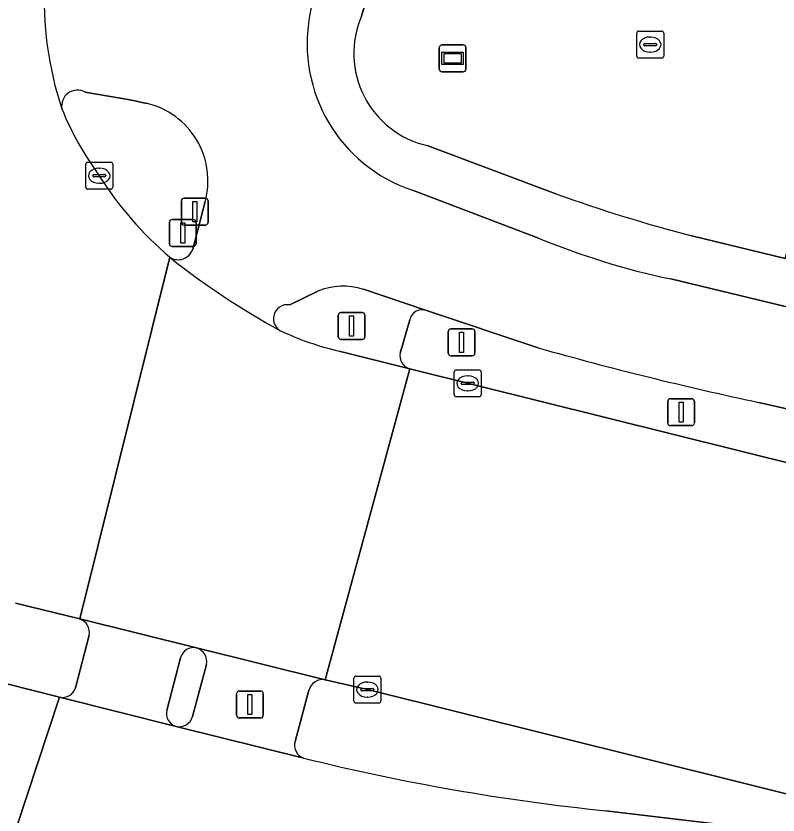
# Model space of a CAD drawing. Extents: x 159817 to 160765, y 380688 to 381638.
# Drawn here: x 160453 to 160481.31, y 380889.11 to 380918.8 of the extents above; entities that cross this region are included whole.
import ezdxf

# ---------------------------------------------------------------- set-up
doc = ezdxf.new("R2010")
doc.units = 0
for name, color, linetype in [('IMGEO_Berm_groen', 7, 'Continuous'), ('IMGEO_Drukknoppaal', 7, 'Continuous'), ('IMGEO_Fietspad_gesloten', 7, 'Continuous'), ('IMGEO_Fietspad_open', 7, 'Continuous'), ('IMGEO_Grasland_overig', 7, 'Continuous'), ('IMGEO_Kolk', 7, 'Continuous'), ('IMGEO_Lichtmast', 7, 'Continuous'), ('IMGEO_Reclamebord', 7, 'Continuous'), ('IMGEO_Rijbaan_lokaal_gesloten', 7, 'Continuous'), ('IMGEO_Rijbaan_regionaal_gesloten', 7, 'Continuous'), ('IMGEO_Rioolput', 7, 'Continuous'), ('IMGEO_Verkeersbordpaal', 7, 'Continuous'), ('IMGEO_Verkeerseiland_gesloten', 7, 'Continuous'), ('IMGEO_Verkeerseiland_open', 7, 'Continuous'), ('IMGEO_Verkeersregelinstallatiepaal', 7, 'Continuous'), ('IMGEO_Voetpad_open', 7, 'Continuous')]:
    doc.layers.add(name, color=color, linetype=linetype)

msp = doc.modelspace()

# ---------------------------------------------------------------- linework, layer by layer
at = {"layer": 'IMGEO_Berm_groen'}
for points in [[(160472.402, 380906.47), (160468.212, 380907.865)], [(160467.632, 380907.515), (160467.276, 380906.278)], [(160467.63, 380905.686), (160489.586, 380900.228), (160491.667, 380899.712), (160492.052, 380901.84), (160486.675, 380903.051), (160480.593, 380904.443)]]:
    msp.add_lwpolyline(points, dxfattribs=at)
for centre, radius, start, end in [((160468.085, 380907.419), 0.463, 74.1456, 168.072), ((160506.833, 381028.042), 126.354, 254.18695, 258.01394), ((160467.783, 380906.18), 0.517, 169.025, 252.7316)]:
    msp.add_arc(centre, radius, start, end, dxfattribs=at)
at = {"layer": 'IMGEO_Drukknoppaal'}
for p, q in [((160459.148, 380911.131), (160459.148, 380911.931)), ((160459.148, 380911.931), (160459.148, 380911.131)), ((160459.248, 380912.031), (160460.038, 380912.031)), ((160460.038, 380912.031), (160459.248, 380912.031)), ((160460.138, 380911.931), (160460.138, 380911.131)), ((160460.138, 380911.131), (160460.138, 380911.931)), ((160460.038, 380911.031), (160459.248, 380911.031)), ((160459.248, 380911.031), (160460.038, 380911.031))]:
    msp.add_line(p, q, dxfattribs=at)
msp.add_lwpolyline([(160459.568, 380911.906), (160459.718, 380911.906), (160459.718, 380911.156), (160459.568, 380911.156), (160459.568, 380911.906)], dxfattribs=at)
for centre, start, end in [((160459.248, 380911.931), 90, 180), ((160459.248, 380911.931), 90, 180), ((160460.038, 380911.931), 0, 90), ((160460.038, 380911.931), 360, 90), ((160459.248, 380911.131), 180, 270), ((160459.248, 380911.131), 180, 270), ((160460.038, 380911.131), 270, 0), ((160460.038, 380911.131), 270, 0)]:
    msp.add_arc(centre, 0.1, start, end, dxfattribs=at)
at = {"layer": 'IMGEO_Fietspad_gesloten'}
for points in [[(160455.574, 380915.967), (160457.309, 380915.669), (160457.854, 380915.555)], [(160472.411, 380910.547), (160467.729, 380912.324)], [(160460.031, 380911.905), (160459.568, 380910.14)], [(160536.248, 380891.18), (160536.375, 380891.457), (160544.557, 380888.869), (160544.527, 380888.723), (160552.941, 380885.966), (160561.203, 380883.508), (160561.818, 380886.616), (160554.106, 380889.112), (160545.645, 380892.233), (160537.445, 380895.002), (160531.026, 380896.883), (160519.907, 380899.598), (160513.32, 380900.979), (160500, 380903.659), (160498.8, 380903.9), (160492.748, 380905.309), (160477.319, 380909.032)], [(160463.169, 380908.065), (160464.211, 380908.57)], [(160465.905, 380908.644), (160468.212, 380907.865), (160472.402, 380906.47)], [(160480.593, 380904.443), (160486.675, 380903.051), (160492.052, 380901.84), (160495.835, 380900.988), (160500, 380900.104), (160510.889, 380897.864), (160517.859, 380896.483), (160524.664, 380894.858), (160529.491, 380893.685)]]:
    msp.add_lwpolyline(points, dxfattribs=at)
for centre, radius, start, end in [((160466.881, 380919.391), 12.827, 176.798, 198.3614), ((160469.561, 380917.768), 5.744, 169.6368, 251.3994), ((160455.284, 380915.457), 0.587, 60.3996, 190.4755), ((160457.173, 380912.675), 2.96, 344.9229, 76.704), ((160482.972, 380936.052), 27.605, 247.5073, 258.1839), ((160459.025, 380910.312), 0.569, 237.2229, 342.4511), ((160476.904, 380932.765), 29.269, 231.5818, 241.2063), ((160465.156, 380906.37), 2.394, 71.7594, 113.2432), ((160463.078, 380907.572), 0.502, 79.5205, 169.8698), ((160463.07, 380907.541), 0.501, 166.2301, 238.2761), ((160506.833, 381028.042), 126.354, 254.18695, 258.01394)]:
    msp.add_arc(centre, radius, start, end, dxfattribs=at)
at = {"layer": 'IMGEO_Fietspad_open'}
for points in [[(160459.706, 380895.321), (160455.37, 380896.394)], [(160455.722, 380895.793), (160455.213, 380893.838)], [(160458.604, 380892.993), (160459.119, 380894.954)], [(160454.623, 380893.489), (160458.952, 380892.405)]]:
    msp.add_lwpolyline(points, dxfattribs=at)
for centre, radius, start, end in [((160455.196, 380895.888), 0.535, 349.7387, 70.9755), ((160459.601, 380894.836), 0.496, 77.7383, 166.29), ((160454.727, 380893.986), 0.508, 258.1394, 343.0714), ((160459.089, 380892.883), 0.498, 167.2536, 253.9836)]:
    msp.add_arc(centre, radius, start, end, dxfattribs=at)
at = {"layer": 'IMGEO_Grasland_overig'}
for points in [[(160478.101, 380910.63), (160481.57, 380909.795), (160485.779, 380924.29), (160476.872, 380938.65), (160491.657, 380989.31), (160500, 380984.04), (160525.173, 380967.859), (160556.535, 380944.511), (160561.532, 380943.561), (160561.912, 380944.396), (160561.993, 380946.299), (160540.854, 380961.981), (160520.7, 380975.774), (160502.884, 380986.789), (160500, 380988.692), (160490.438, 380995.257), (160488.426, 380996.62), (160472.756, 380942.35), (160467.097, 380923.083), (160465.836, 380918.789)], [(160468.275, 380913.985), (160473.059, 380912.193)]]:
    msp.add_lwpolyline(points, dxfattribs=at)
for centre, radius, start, end in [((160469.062, 380917.406), 3.51, 156.7891, 257.0449), ((160492.964, 380967.49), 58.77, 250.20277, 255.35077)]:
    msp.add_arc(centre, radius, start, end, dxfattribs=at)
at = {"layer": 'IMGEO_Kolk'}
for p, q in [((160455.595, 380912.439), (160455.595, 380913.291)), ((160455.67, 380913.365), (160456.522, 380913.365)), ((160456.083, 380913.145), (160456.108, 380913.145)), ((160456.596, 380913.291), (160456.596, 380912.439)), ((160455.854, 380912.859), (160455.854, 380912.871)), ((160456.292, 380912.822), (160455.894, 380912.822)), ((160455.897, 380912.908), (160456.295, 380912.908)), ((160456.338, 380912.871), (160456.338, 380912.859)), ((160456.106, 380912.585), (160456.081, 380912.585)), ((160456.522, 380912.365), (160455.67, 380912.365)), ((160469.281, 380904.725), (160469.281, 380905.577)), ((160469.356, 380905.651), (160470.208, 380905.651)), ((160469.769, 380905.431), (160469.794, 380905.431)), ((160470.282, 380905.577), (160470.282, 380904.725)), ((160469.54, 380905.145), (160469.54, 380905.157)), ((160469.978, 380905.108), (160469.58, 380905.108)), ((160469.583, 380905.194), (160469.981, 380905.194)), ((160470.024, 380905.157), (160470.024, 380905.145)), ((160469.792, 380904.871), (160469.767, 380904.871)), ((160470.208, 380904.651), (160469.356, 380904.651)), ((160465.556, 380893.345), (160465.556, 380894.197)), ((160465.631, 380894.271), (160466.483, 380894.271)), ((160466.557, 380894.197), (160466.557, 380893.345)), ((160466.044, 380894.051), (160466.069, 380894.051)), ((160465.815, 380893.765), (160465.815, 380893.777)), ((160466.253, 380893.728), (160465.855, 380893.728)), ((160465.858, 380893.814), (160466.256, 380893.814)), ((160466.299, 380893.777), (160466.299, 380893.765)), ((160466.483, 380893.271), (160465.631, 380893.271)), ((160466.067, 380893.491), (160466.042, 380893.491))]:
    msp.add_line(p, q, dxfattribs=at)
for points in [[(160455.595, 380912.439), (160455.595, 380913.291)], [(160455.67, 380913.365), (160456.522, 380913.365)], [(160456.596, 380913.291), (160456.596, 380912.439)], [(160456.522, 380912.365), (160455.67, 380912.365)], [(160469.281, 380904.725), (160469.281, 380905.577)], [(160469.356, 380905.651), (160470.208, 380905.651)], [(160470.282, 380905.577), (160470.282, 380904.725)], [(160470.208, 380904.651), (160469.356, 380904.651)], [(160465.556, 380893.345), (160465.556, 380894.197)], [(160465.631, 380894.271), (160466.483, 380894.271)], [(160466.557, 380894.197), (160466.557, 380893.345)], [(160466.483, 380893.271), (160465.631, 380893.271)]]:
    msp.add_lwpolyline(points, dxfattribs=at)
for centre, radius, start, end in [((160455.672, 380913.289), 0.0765, 91.552, 178.448), ((160455.672, 380913.289), 0.0765, 91.552, 178.448), ((160456.52, 380913.289), 0.0765, 1.552, 88.448), ((160456.52, 380913.289), 0.0765, 1.552, 88.448), ((160455.894, 380912.868), 0.0403, 85.8775, 175.7526), ((160455.891, 380912.858), 0.0366, 178.938, 274.7102), ((160456.295, 380912.865), 0.043, 264.8664, 352.4533), ((160456.299, 380912.87), 0.0386, 1.7309, 96.639), ((160455.672, 380912.441), 0.0765, 181.552, 268.448), ((160455.672, 380912.441), 0.0765, 181.552, 268.448), ((160456.52, 380912.441), 0.0765, 271.552, 358.448), ((160456.52, 380912.441), 0.0765, 271.552, 358.448), ((160469.358, 380905.575), 0.0765, 91.552, 178.448), ((160469.358, 380905.575), 0.0765, 91.552, 178.448), ((160470.206, 380905.575), 0.0765, 1.552, 88.448), ((160470.206, 380905.575), 0.0765, 1.552, 88.448), ((160469.58, 380905.154), 0.0403, 85.8775, 175.7526), ((160469.577, 380905.144), 0.0366, 178.938, 274.7102), ((160469.981, 380905.151), 0.043, 264.8664, 352.4533), ((160469.985, 380905.156), 0.0386, 1.7309, 96.639), ((160469.358, 380904.727), 0.0765, 181.552, 268.448), ((160469.358, 380904.727), 0.0765, 181.552, 268.448), ((160470.206, 380904.727), 0.0765, 271.552, 358.448), ((160470.206, 380904.727), 0.0765, 271.552, 358.448), ((160465.633, 380894.195), 0.0765, 91.552, 178.448), ((160465.633, 380894.195), 0.0765, 91.552, 178.448), ((160466.481, 380894.195), 0.0765, 1.552, 88.448), ((160466.481, 380894.195), 0.0765, 1.552, 88.448), ((160465.855, 380893.774), 0.0403, 85.8775, 175.7526), ((160465.852, 380893.764), 0.0366, 178.938, 274.7102), ((160466.256, 380893.771), 0.043, 264.8664, 352.4533), ((160466.26, 380893.776), 0.0386, 1.7309, 96.639), ((160465.633, 380893.347), 0.0765, 181.552, 268.448), ((160465.633, 380893.347), 0.0765, 181.552, 268.448), ((160466.481, 380893.347), 0.0765, 271.552, 358.448), ((160466.481, 380893.347), 0.0765, 271.552, 358.448)]:
    msp.add_arc(centre, radius, start, end, dxfattribs=at)
for centre, major_axis, ratio, start_param, end_param in [((160456.082, 380912.865), (-0.387, 0.002), 0.722429, 4.712389, 7.853982), ((160456.107, 380912.865), (-0.39, 0.002), 0.717154, 1.570796, 4.712389), ((160469.768, 380905.151), (-0.387, 0.002), 0.722429, 4.712389, 7.853982), ((160469.793, 380905.151), (-0.39, 0.002), 0.717154, 1.570796, 4.712389), ((160466.043, 380893.771), (-0.387, 0.002), 0.722429, 4.712389, 7.853982), ((160466.068, 380893.771), (-0.39, 0.002), 0.717154, 1.570796, 4.712389)]:
    msp.add_ellipse(centre, major_axis=major_axis, ratio=ratio, start_param=start_param, end_param=end_param, dxfattribs=at)
at = {"layer": 'IMGEO_Lichtmast'}
for p, q in [((160477.311, 380904.578), (160478.101, 380904.578)), ((160478.101, 380904.578), (160477.311, 380904.578)), ((160477.211, 380903.678), (160477.211, 380904.478)), ((160477.211, 380904.478), (160477.211, 380903.678)), ((160478.201, 380904.478), (160478.201, 380903.678)), ((160478.201, 380903.678), (160478.201, 380904.478)), ((160478.101, 380903.578), (160477.311, 380903.578)), ((160477.311, 380903.578), (160478.101, 380903.578))]:
    msp.add_line(p, q, dxfattribs=at)
msp.add_lwpolyline([(160477.631, 380904.453), (160477.781, 380904.453), (160477.781, 380903.703), (160477.631, 380903.703), (160477.631, 380904.453)], dxfattribs=at)
for centre, start, end in [((160477.311, 380904.478), 90, 180), ((160477.311, 380904.478), 90, 180), ((160478.101, 380904.478), 0, 90), ((160478.101, 380904.478), 360, 90), ((160477.311, 380903.678), 180, 270), ((160477.311, 380903.678), 180, 270), ((160478.101, 380903.678), 270, 0), ((160478.101, 380903.678), 270, 0)]:
    msp.add_arc(centre, 0.1, start, end, dxfattribs=at)
at = {"layer": 'IMGEO_Reclamebord'}
for p, q in [((160468.724, 380916.826), (160468.724, 380917.626)), ((160468.724, 380917.626), (160468.724, 380916.826)), ((160468.824, 380917.726), (160469.614, 380917.726)), ((160469.614, 380917.726), (160468.824, 380917.726)), ((160469.714, 380917.626), (160469.714, 380916.826)), ((160469.714, 380916.826), (160469.714, 380917.626)), ((160469.614, 380916.726), (160468.824, 380916.726)), ((160468.824, 380916.726), (160469.614, 380916.726))]:
    msp.add_line(p, q, dxfattribs=at)
for points in [[(160468.825, 380917.458), (160469.613, 380917.458), (160469.613, 380916.994), (160468.825, 380916.994), (160468.825, 380917.458)], [(160468.89, 380917.393), (160468.89, 380917.059), (160469.548, 380917.059), (160469.548, 380917.393), (160468.89, 380917.393)]]:
    msp.add_lwpolyline(points, dxfattribs=at)
for centre, start, end in [((160468.824, 380917.626), 90, 180), ((160468.824, 380917.626), 90, 180), ((160469.614, 380917.626), 0, 90), ((160469.614, 380917.626), 360, 90), ((160468.824, 380916.826), 180, 270), ((160468.824, 380916.826), 180, 270), ((160469.614, 380916.826), 270, 0), ((160469.614, 380916.826), 270, 0)]:
    msp.add_arc(centre, 0.1, start, end, dxfattribs=at)
at = {"layer": 'IMGEO_Rijbaan_lokaal_gesloten'}
for points in [[(160458.717, 380909.833), (160455.37, 380896.394), (160459.706, 380895.321), (160464.492, 380894.136), (160467.63, 380905.686)], [(160467.63, 380905.686), (160465.005, 380906.348)], [(160547.365, 380885.947), (160545.183, 380886.453), (160534.288, 380889.115), (160509.439, 380895.309), (160500, 380897.648), (160491.667, 380899.712), (160489.586, 380900.228), (160467.63, 380905.686), (160464.492, 380894.136), (160466.057, 380893.772), (160486.788, 380888.609), (160500, 380885.349), (160517.131, 380881.121)], [(160463.693, 380891.224), (160458.952, 380892.405), (160454.623, 380893.489), (160453.026, 380888.648), (160454.354, 380888.787), (160455.988, 380888.719), (160457.708, 380888.556), (160457.839, 380888.558), (160462.644, 380887.802), (160462.79, 380887.779), (160464.646, 380887.398)], [(160479.914, 380888.677), (160474.912, 380889.268)]]:
    msp.add_lwpolyline(points, dxfattribs=at)
for centre, radius, start, end in [((160476.904, 380932.765), 29.269, 231.5818, 241.2063), ((160467.487, 380916.993), 10.931, 244.6504, 256.8763), ((160483.139, 380969.609), 80.761, 256.06704, 264.15307)]:
    msp.add_arc(centre, radius, start, end, dxfattribs=at)
at = {"layer": 'IMGEO_Rijbaan_regionaal_gesloten'}
for points in [[(160452.981, 380896.985), (160455.37, 380896.394), (160458.717, 380909.833)], [(160452.697, 380888.582), (160453.026, 380888.648), (160454.623, 380893.489), (160451.671, 380894.238)]]:
    msp.add_lwpolyline(points, dxfattribs=at)
for centre, radius, start, end in [((160466.881, 380919.391), 12.827, 176.798, 198.3614), ((160465.679, 380919.848), 11.858, 202.2923, 216.0789), ((160467.603, 380920.168), 13.63, 212.3965, 229.3084)]:
    msp.add_arc(centre, radius, start, end, dxfattribs=at)
at = {"layer": 'IMGEO_Rioolput'}
for p, q in [((160476.058, 380917.312), (160476.058, 380918.164)), ((160476.133, 380918.238), (160476.985, 380918.238)), ((160477.059, 380918.164), (160477.059, 380917.312)), ((160476.546, 380918.018), (160476.571, 380918.018)), ((160476.317, 380917.732), (160476.317, 380917.744)), ((160476.755, 380917.695), (160476.357, 380917.695)), ((160476.36, 380917.781), (160476.758, 380917.781)), ((160476.801, 380917.744), (160476.801, 380917.732)), ((160476.569, 380917.458), (160476.544, 380917.458)), ((160476.985, 380917.238), (160476.133, 380917.238))]:
    msp.add_line(p, q, dxfattribs=at)
for points in [[(160476.058, 380917.312), (160476.058, 380918.164)], [(160476.133, 380918.238), (160476.985, 380918.238)], [(160477.059, 380918.164), (160477.059, 380917.312)], [(160476.985, 380917.238), (160476.133, 380917.238)]]:
    msp.add_lwpolyline(points, dxfattribs=at)
for centre, radius, start, end in [((160476.135, 380918.162), 0.0765, 91.552, 178.448), ((160476.135, 380918.162), 0.0765, 91.552, 178.448), ((160476.983, 380918.162), 0.0765, 1.552, 88.448), ((160476.983, 380918.162), 0.0765, 1.552, 88.448), ((160476.357, 380917.741), 0.0403, 85.8775, 175.7526), ((160476.354, 380917.731), 0.0366, 178.938, 274.7102), ((160476.758, 380917.738), 0.043, 264.8664, 352.4533), ((160476.762, 380917.743), 0.0386, 1.7309, 96.639), ((160476.135, 380917.314), 0.0765, 181.552, 268.448), ((160476.135, 380917.314), 0.0765, 181.552, 268.448), ((160476.983, 380917.314), 0.0765, 271.552, 358.448), ((160476.983, 380917.314), 0.0765, 271.552, 358.448)]:
    msp.add_arc(centre, radius, start, end, dxfattribs=at)
for centre, major_axis, ratio, start_param, end_param in [((160476.545, 380917.738), (-0.387, 0.002), 0.722429, 4.712389, 7.853982), ((160476.57, 380917.738), (-0.39, 0.002), 0.717154, 1.570796, 4.712389)]:
    msp.add_ellipse(centre, major_axis=major_axis, ratio=ratio, start_param=start_param, end_param=end_param, dxfattribs=at)
at = {"layer": 'IMGEO_Verkeersbordpaal'}
for p, q in [((160469.059, 380906.276), (160469.059, 380907.076)), ((160469.059, 380907.076), (160469.059, 380906.276)), ((160469.159, 380907.176), (160469.949, 380907.176)), ((160469.949, 380907.176), (160469.159, 380907.176)), ((160470.049, 380907.076), (160470.049, 380906.276)), ((160470.049, 380906.276), (160470.049, 380907.076)), ((160469.949, 380906.176), (160469.159, 380906.176)), ((160469.159, 380906.176), (160469.949, 380906.176))]:
    msp.add_line(p, q, dxfattribs=at)
msp.add_lwpolyline([(160469.479, 380907.051), (160469.629, 380907.051), (160469.629, 380906.301), (160469.479, 380906.301), (160469.479, 380907.051)], dxfattribs=at)
for centre, start, end in [((160469.159, 380907.076), 90, 180), ((160469.159, 380907.076), 90, 180), ((160469.949, 380907.076), 0, 90), ((160469.949, 380907.076), 360, 90), ((160469.159, 380906.276), 180, 270), ((160469.159, 380906.276), 180, 270), ((160469.949, 380906.276), 270, 0), ((160469.949, 380906.276), 270, 0)]:
    msp.add_arc(centre, 0.1, start, end, dxfattribs=at)
at = {"layer": 'IMGEO_Verkeerseiland_gesloten'}
for points in [[(160517.131, 380881.121), (160500, 380885.349), (160486.788, 380888.609), (160466.057, 380893.772), (160464.492, 380894.136)], [(160463.886, 380893.745), (160463.373, 380891.846)], [(160474.912, 380889.268), (160479.914, 380888.677)]]:
    msp.add_lwpolyline(points, dxfattribs=at)
for centre, radius, start, end in [((160464.391, 380893.627), 0.519, 78.8104, 166.851), ((160463.844, 380891.695), 0.495, 162.2148, 252.234), ((160483.139, 380969.609), 80.761, 256.06704, 264.15307)]:
    msp.add_arc(centre, radius, start, end, dxfattribs=at)
at = {"layer": 'IMGEO_Verkeerseiland_open'}
for points in [[(160457.854, 380915.555), (160457.309, 380915.669), (160455.574, 380915.967)], [(160459.568, 380910.14), (160460.031, 380911.905)], [(160455.37, 380896.394), (160452.981, 380896.985)], [(160455.213, 380893.838), (160455.722, 380895.793)], [(160459.119, 380894.954), (160458.604, 380892.993)], [(160459.555, 380892.765), (160460.078, 380894.701)], [(160451.671, 380894.238), (160454.623, 380893.489)]]:
    msp.add_lwpolyline(points, dxfattribs=at)
for centre, radius, start, end in [((160455.284, 380915.457), 0.587, 60.3996, 190.4755), ((160457.173, 380912.675), 2.96, 344.9229, 76.704), ((160465.679, 380919.848), 11.858, 202.2923, 216.0789), ((160467.603, 380920.168), 13.63, 212.3965, 229.3084), ((160459.025, 380910.312), 0.569, 237.2229, 342.4511), ((160455.196, 380895.888), 0.535, 349.7387, 70.9755), ((160459.601, 380894.836), 0.496, 77.7383, 166.29), ((160459.552, 380894.807), 0.537, 348.6412, 73.2863), ((160454.727, 380893.986), 0.508, 258.1394, 343.0714), ((160459.089, 380892.883), 0.498, 167.2536, 253.9836), ((160459.067, 380892.897), 0.505, 256.8253, 344.8504)]:
    msp.add_arc(centre, radius, start, end, dxfattribs=at)
at = {"layer": 'IMGEO_Verkeersregelinstallatiepaal'}
for p, q in [((160458.701, 380910.339), (160458.701, 380911.139)), ((160458.701, 380911.139), (160458.701, 380910.339)), ((160458.801, 380911.239), (160459.591, 380911.239)), ((160459.591, 380911.239), (160458.801, 380911.239)), ((160459.691, 380911.139), (160459.691, 380910.339)), ((160459.691, 380910.339), (160459.691, 380911.139)), ((160459.591, 380910.239), (160458.801, 380910.239)), ((160458.801, 380910.239), (160459.591, 380910.239)), ((160465.072, 380907.782), (160465.862, 380907.782)), ((160465.862, 380907.782), (160465.072, 380907.782)), ((160464.972, 380906.882), (160464.972, 380907.682)), ((160464.972, 380907.682), (160464.972, 380906.882)), ((160465.962, 380907.682), (160465.962, 380906.882)), ((160465.962, 380906.882), (160465.962, 380907.682)), ((160465.862, 380906.782), (160465.072, 380906.782)), ((160465.072, 380906.782), (160465.862, 380906.782)), ((160461.197, 380892.818), (160461.197, 380893.618)), ((160461.197, 380893.618), (160461.197, 380892.818)), ((160461.297, 380893.718), (160462.087, 380893.718)), ((160462.087, 380893.718), (160461.297, 380893.718)), ((160462.187, 380893.618), (160462.187, 380892.818)), ((160462.187, 380892.818), (160462.187, 380893.618)), ((160462.087, 380892.718), (160461.297, 380892.718)), ((160461.297, 380892.718), (160462.087, 380892.718))]:
    msp.add_line(p, q, dxfattribs=at)
for points in [[(160459.121, 380911.114), (160459.271, 380911.114), (160459.271, 380910.364), (160459.121, 380910.364), (160459.121, 380911.114)], [(160465.392, 380907.657), (160465.542, 380907.657), (160465.542, 380906.907), (160465.392, 380906.907), (160465.392, 380907.657)], [(160461.617, 380893.593), (160461.767, 380893.593), (160461.767, 380892.843), (160461.617, 380892.843), (160461.617, 380893.593)]]:
    msp.add_lwpolyline(points, dxfattribs=at)
for centre, start, end in [((160458.801, 380911.139), 90, 180), ((160458.801, 380911.139), 90, 180), ((160459.591, 380911.139), 0, 90), ((160459.591, 380911.139), 360, 90), ((160458.801, 380910.339), 180, 270), ((160458.801, 380910.339), 180, 270), ((160459.591, 380910.339), 270, 0), ((160459.591, 380910.339), 270, 0), ((160465.072, 380907.682), 90, 180), ((160465.072, 380907.682), 90, 180), ((160465.862, 380907.682), 0, 90), ((160465.862, 380907.682), 360, 90), ((160465.072, 380906.882), 180, 270), ((160465.072, 380906.882), 180, 270), ((160465.862, 380906.882), 270, 0), ((160465.862, 380906.882), 270, 0), ((160461.297, 380893.618), 90, 180), ((160461.297, 380893.618), 90, 180), ((160462.087, 380893.618), 0, 90), ((160462.087, 380893.618), 360, 90), ((160461.297, 380892.818), 180, 270), ((160461.297, 380892.818), 180, 270), ((160462.087, 380892.818), 270, 0), ((160462.087, 380892.818), 270, 0)]:
    msp.add_arc(centre, 0.1, start, end, dxfattribs=at)
at = {"layer": 'IMGEO_Voetpad_open'}
for points in [[(160465.836, 380918.789), (160467.097, 380923.083), (160464.818, 380923.425), (160463.911, 380918.801)], [(160473.059, 380912.193), (160468.275, 380913.985)], [(160467.729, 380912.324), (160472.411, 380910.547)], [(160481.57, 380909.795), (160478.101, 380910.63)], [(160477.319, 380909.032), (160492.748, 380905.309)], [(160464.211, 380908.57), (160463.169, 380908.065)], [(160468.212, 380907.865), (160465.905, 380908.644)], [(160467.276, 380906.278), (160467.632, 380907.515)], [(160465.005, 380906.348), (160467.63, 380905.686)], [(160464.492, 380894.136), (160459.706, 380895.321)], [(160460.078, 380894.701), (160459.555, 380892.765)], [(160463.373, 380891.846), (160463.886, 380893.745)], [(160458.952, 380892.405), (160463.693, 380891.224)]]:
    msp.add_lwpolyline(points, dxfattribs=at)
for centre, radius, start, end in [((160469.561, 380917.768), 5.744, 169.6368, 251.3994), ((160469.062, 380917.406), 3.51, 156.7891, 257.0449), ((160492.964, 380967.49), 58.77, 250.20277, 255.35077), ((160482.972, 380936.052), 27.605, 247.5073, 258.1839), ((160465.156, 380906.37), 2.394, 71.7594, 113.2432), ((160463.078, 380907.572), 0.502, 79.5205, 169.8698), ((160468.085, 380907.419), 0.463, 74.1456, 168.072), ((160463.07, 380907.541), 0.501, 166.2301, 238.2761), ((160467.487, 380916.993), 10.931, 244.6504, 256.8763), ((160467.783, 380906.18), 0.517, 169.025, 252.7316), ((160459.552, 380894.807), 0.537, 348.6412, 73.2863), ((160464.391, 380893.627), 0.519, 78.8104, 166.851), ((160459.067, 380892.897), 0.505, 256.8253, 344.8504), ((160463.844, 380891.695), 0.495, 162.2148, 252.234)]:
    msp.add_arc(centre, radius, start, end, dxfattribs=at)

doc.saveas('drawing.dxf')
